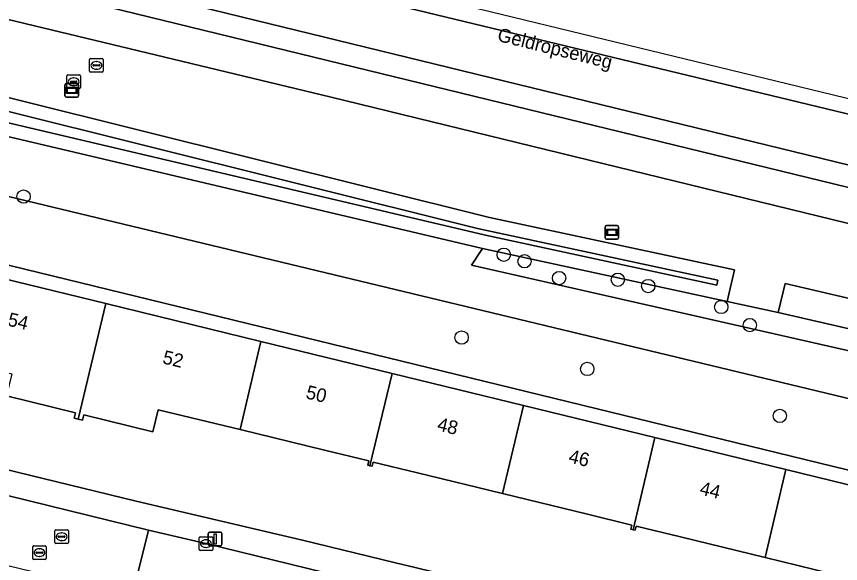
# Model space of a CAD drawing. Extents: x 163266 to 164362, y 381528 to 382286.
# Drawn here: x 163937.9 to 163998.5, y 382207.4 to 382247.6 of the extents above; entities that cross this region are included whole.
import ezdxf

# ---------------------------------------------------------------- set-up
doc = ezdxf.new("R2010")
doc.units = 0
for name, color, linetype in [('IMGEO_Berm_groen', 7, 'Continuous'), ('IMGEO_Boom', 7, 'Continuous'), ('IMGEO_Brandkraan', 7, 'Continuous'), ('IMGEO_Erf', 7, 'Continuous'), ('IMGEO_Fietspad_gesloten', 7, 'Continuous'), ('IMGEO_Groenvoorziening', 7, 'Continuous'), ('IMGEO_Hek', 7, 'Continuous'), ('IMGEO_Kolk', 7, 'Continuous'), ('IMGEO_Lichtmast', 7, 'Continuous'), ('IMGEO_Loofbos', 7, 'Continuous'), ('IMGEO_Muur', 7, 'Continuous'), ('IMGEO_Oever', 7, 'Continuous'), ('IMGEO_Openbare_ruimte_label', 7, 'Continuous'), ('IMGEO_Pand', 7, 'Continuous'), ('IMGEO_Pand_nummerreeks', 7, 'Continuous'), ('IMGEO_Rijbaan_lokaal_open', 7, 'Continuous'), ('IMGEO_Rijbaan_regionaal_gesloten', 7, 'Continuous'), ('IMGEO_Rioolput', 7, 'Continuous'), ('IMGEO_Verklikker', 7, 'Continuous'), ('IMGEO_Voetpad_open', 7, 'Continuous'), ('IMGEO_Waterloop', 7, 'Continuous')]:
    doc.layers.add(name, color=color, linetype=linetype)

msp = doc.modelspace()

# ---------------------------------------------------------------- linework, layer by layer
at = {"layer": 'IMGEO_Berm_groen'}
for points in [[(163816.73, 382281.159), (163816.389, 382279.813), (163827.521, 382277.206), (163827.321, 382276.946), (163937.613, 382250), (163961.804, 382244.085), (164000, 382234.778), (164038.237, 382225.461), (164085.745, 382213.885), (164095.604, 382211.464)], [(164097.499, 382212.661), (164086.093, 382215.385), (164086.094, 382215.423), (164023.537, 382230.699), (163954.469, 382247.54), (163887.583, 382263.885), (163831.738, 382277.478), (163816.73, 382281.159)], [(164094.955, 382208.825), (164084.963, 382211.384), (164037.594, 382222.946), (164000, 382232.123), (163961.079, 382241.623), (163926.309, 382250), (163910.294, 382253.9), (163908.56, 382254.323), (163815.664, 382276.948)], [(163827.813, 382268.559), (163903.688, 382250), (163972.716, 382232.791), (163990.722, 382228.949), (163990.191, 382226.629), (163993.937, 382225.807), (163994.449, 382227.946), (164000, 382226.644), (164034.633, 382218.521)]]:
    msp.add_lwpolyline(points, dxfattribs=at)
at = {"layer": 'IMGEO_Boom'}
for centre in [(163938.469, 382234.33), (163973.757, 382230.061), (163975.283, 382229.578), (163977.826, 382228.344), (163982.143, 382228.221), (163984.382, 382227.759), (163989.746, 382226.218), (163991.846, 382224.887), (163970.664, 382223.973), (163979.901, 382221.664), (163994.05, 382218.217)]:
    msp.add_circle(centre, 0.489, dxfattribs=at)
at = {"layer": 'IMGEO_Brandkraan'}
for p, q in [((163941.651, 382242.336), (163941.651, 382243.188)), ((163941.726, 382243.262), (163942.578, 382243.262)), ((163942.139, 382243.042), (163942.164, 382243.042)), ((163942.652, 382243.188), (163942.652, 382242.336)), ((163941.91, 382242.756), (163941.91, 382242.768)), ((163942.348, 382242.719), (163941.95, 382242.719)), ((163941.953, 382242.805), (163942.351, 382242.805)), ((163942.162, 382242.482), (163942.137, 382242.482)), ((163942.394, 382242.768), (163942.394, 382242.756)), ((163942.578, 382242.262), (163941.726, 382242.262))]:
    msp.add_line(p, q, dxfattribs=at)
for points in [[(163941.651, 382242.336), (163941.651, 382243.188)], [(163941.726, 382243.262), (163942.578, 382243.262)], [(163942.652, 382243.188), (163942.652, 382242.336)], [(163942.578, 382242.262), (163941.726, 382242.262)]]:
    msp.add_lwpolyline(points, dxfattribs=at)
for centre, radius, start, end in [((163941.728, 382243.186), 0.0765, 91.55205, 178.44795), ((163941.728, 382243.186), 0.0765, 91.55205, 178.44795), ((163942.576, 382243.186), 0.0765, 1.55205, 88.44795), ((163942.576, 382243.186), 0.0765, 1.55205, 88.44795), ((163941.728, 382242.338), 0.0765, 181.55205, 268.44795), ((163941.728, 382242.338), 0.0765, 181.55205, 268.44795), ((163941.95, 382242.765), 0.0403, 85.87752, 175.75265), ((163941.947, 382242.755), 0.0366, 178.93798, 274.71019), ((163942.351, 382242.762), 0.043, 264.86636, 352.45326), ((163942.355, 382242.767), 0.0386, 1.73085, 96.63898), ((163942.576, 382242.338), 0.0765, 271.55205, 358.44795), ((163942.576, 382242.338), 0.0765, 271.55205, 358.44795)]:
    msp.add_arc(centre, radius, start, end, dxfattribs=at)
for centre, major_axis, ratio, start_param, end_param in [((163942.138, 382242.762), (-0.387, 0.002), 0.722429, 4.712389, 7.853982), ((163942.163, 382242.762), (-0.39, 0.002), 0.717154, 1.570796, 4.712389)]:
    msp.add_ellipse(centre, major_axis=major_axis, ratio=ratio, start_param=start_param, end_param=end_param, dxfattribs=at)
at = {"layer": 'IMGEO_Erf'}
for points in [[(164134.264, 382181.264), (164033.312, 382205.891), (164000, 382214.018), (163852.505, 382250)], [(163933.121, 382229.239), (163944.503, 382226.463), (163955.906, 382223.681), (163965.552, 382221.329), (163975.216, 382218.972), (163984.873, 382216.624), (163994.487, 382214.272), (164000, 382212.927), (164005.87, 382211.495), (164017.273, 382208.714), (164026.918, 382206.362), (164036.553, 382204.012), (164046.218, 382201.655), (164055.863, 382199.302), (164067.246, 382196.526)], [(163998.97, 382206.357), (163992.963, 382207.819), (163986.744, 382209.333), (163983.483, 382210.127), (163983.407, 382209.816), (163983.259, 382209.852), (163983.095, 382209.892), (163983.171, 382210.202), (163979.904, 382210.998), (163973.679, 382212.513), (163967.413, 382214.039), (163964.16, 382214.831), (163964.084, 382214.52), (163963.926, 382214.559), (163963.773, 382214.596), (163963.848, 382214.906), (163960.584, 382215.701), (163954.385, 382217.21), (163948.371, 382218.675), (163947.975, 382217.052), (163942.894, 382218.303), (163942.796, 382217.907), (163942.491, 382217.983), (163942.186, 382218.058), (163942.274, 382218.446), (163937.215, 382219.685)], [(163935.971, 382214.573), (163946.731, 382211.952), (163957.504, 382209.43), (163958.965, 382209.088), (163965.796, 382207.433), (163967.253, 382207.075), (163976.823, 382204.721), (163978.28, 382204.363), (163985.122, 382202.707), (163997.333, 382199.623), (164008.014, 382197.021), (164009.651, 382196.637), (164018.856, 382194.48), (164020.313, 382194.125), (164027.135, 382192.479), (164028.592, 382192.123), (164038.165, 382189.784), (164039.622, 382189.428), (164046.455, 382187.759), (164047.909, 382187.392), (164058.705, 382184.67), (164069.384, 382182.068)]]:
    msp.add_lwpolyline(points, dxfattribs=at)
at = {"layer": 'IMGEO_Fietspad_gesloten'}
for points in [[(164095.604, 382211.464), (164085.745, 382213.885), (164038.237, 382225.461), (164000, 382234.778), (163961.804, 382244.085), (163937.613, 382250), (163827.321, 382276.946), (163827.232, 382276.842), (163816.304, 382279.477), (163815.664, 382276.948)], [(163815.664, 382276.948), (163908.56, 382254.323), (163910.294, 382253.9), (163926.309, 382250), (163961.079, 382241.623), (164000, 382232.123), (164037.594, 382222.946), (164084.963, 382211.384), (164094.955, 382208.825)]]:
    msp.add_lwpolyline(points, dxfattribs=at)
at = {"layer": 'IMGEO_Groenvoorziening'}
for points in [[(163823.874, 382261.74), (163832.907, 382259.458), (163872.239, 382250), (164000, 382219.278), (164136.238, 382186.518), (164142.104, 382184.986)], [(164166.532, 382183.008), (164097.094, 382200.621), (164061.215, 382209.546), (164059, 382210.047), (164058.643, 382208.424), (164035.325, 382214.144), (164000.002, 382222.808), (163971.388, 382229.279), (163972.208, 382230.508), (163904.766, 382246.403)]]:
    msp.add_lwpolyline(points, dxfattribs=at)
at = {"layer": 'IMGEO_Hek'}
msp.add_lwpolyline([(163971.388, 382229.279), (164000.002, 382222.808), (164035.325, 382214.144)], dxfattribs=at)
at = {"layer": 'IMGEO_Kolk'}
for p, q in [((163951.368, 382208.407), (163951.368, 382209.259)), ((163951.443, 382209.333), (163952.295, 382209.333)), ((163951.856, 382209.113), (163951.881, 382209.113)), ((163952.369, 382209.259), (163952.369, 382208.407)), ((163951.627, 382208.827), (163951.627, 382208.839)), ((163952.065, 382208.79), (163951.667, 382208.79)), ((163951.67, 382208.876), (163952.068, 382208.876)), ((163951.879, 382208.553), (163951.854, 382208.553)), ((163952.111, 382208.839), (163952.111, 382208.827)), ((163952.295, 382208.333), (163951.443, 382208.333))]:
    msp.add_line(p, q, dxfattribs=at)
for points in [[(163951.368, 382208.407), (163951.368, 382209.259)], [(163951.443, 382209.333), (163952.295, 382209.333)], [(163952.369, 382209.259), (163952.369, 382208.407)], [(163952.295, 382208.333), (163951.443, 382208.333)]]:
    msp.add_lwpolyline(points, dxfattribs=at)
for centre, radius, start, end in [((163951.445, 382209.257), 0.0765, 91.55205, 178.44795), ((163951.445, 382209.257), 0.0765, 91.55205, 178.44795), ((163952.293, 382209.257), 0.0765, 1.55205, 88.44795), ((163952.293, 382209.257), 0.0765, 1.55205, 88.44795), ((163951.445, 382208.409), 0.0765, 181.55205, 268.44795), ((163951.445, 382208.409), 0.0765, 181.55205, 268.44795), ((163951.667, 382208.836), 0.0403, 85.87752, 175.75265), ((163951.664, 382208.826), 0.0366, 178.93798, 274.71019), ((163952.068, 382208.833), 0.043, 264.86636, 352.45326), ((163952.072, 382208.838), 0.0386, 1.73085, 96.63898), ((163952.293, 382208.409), 0.0765, 271.55205, 358.44795), ((163952.293, 382208.409), 0.0765, 271.55205, 358.44795)]:
    msp.add_arc(centre, radius, start, end, dxfattribs=at)
for centre, major_axis, ratio, start_param, end_param in [((163951.855, 382208.833), (-0.387, 0.002), 0.722429, 4.712389, 7.853982), ((163951.88, 382208.833), (-0.39, 0.002), 0.717154, 1.570796, 4.712389)]:
    msp.add_ellipse(centre, major_axis=major_axis, ratio=ratio, start_param=start_param, end_param=end_param, dxfattribs=at)
at = {"layer": 'IMGEO_Lichtmast'}
for p, q in [((163952.045, 382208.78), (163952.045, 382209.58)), ((163952.045, 382209.58), (163952.045, 382208.78)), ((163952.145, 382209.68), (163952.935, 382209.68)), ((163952.935, 382209.68), (163952.145, 382209.68)), ((163953.035, 382209.58), (163953.035, 382208.78)), ((163953.035, 382208.78), (163953.035, 382209.58)), ((163952.935, 382208.68), (163952.145, 382208.68)), ((163952.145, 382208.68), (163952.935, 382208.68))]:
    msp.add_line(p, q, dxfattribs=at)
msp.add_lwpolyline([(163952.465, 382209.555), (163952.615, 382209.555), (163952.615, 382208.805), (163952.465, 382208.805), (163952.465, 382209.555)], dxfattribs=at)
for centre, start, end in [((163952.145, 382209.58), 90, 180), ((163952.145, 382209.58), 90, 180), ((163952.935, 382209.58), 0, 90), ((163952.935, 382209.58), 360, 90), ((163952.145, 382208.78), 180, 270), ((163952.145, 382208.78), 180, 270), ((163952.935, 382208.78), 270, 0), ((163952.935, 382208.78), 270, 0)]:
    msp.add_arc(centre, 0.1, start, end, dxfattribs=at)
at = {"layer": 'IMGEO_Loofbos'}
for points in [[(164142.104, 382184.986), (164136.238, 382186.518), (164000, 382219.278), (163872.239, 382250), (163832.907, 382259.458), (163823.874, 382261.74)], [(163817.409, 382251.574), (163819.3, 382251.045), (163819.962, 382253.749), (163820.909, 382257.71), (163830.652, 382255.331), (163852.505, 382250), (164000, 382214.018), (164033.312, 382205.891), (164134.264, 382181.264), (164140.582, 382179.712)]]:
    msp.add_lwpolyline(points, dxfattribs=at)
msp.add_lwpolyline([(164035.617, 382215.341), (164018.577, 382219.845), (164000, 382224.413), (163993.937, 382225.807), (163990.191, 382226.629), (163972.208, 382230.508), (163971.388, 382229.279), (164000.002, 382222.808), (164035.325, 382214.144)], close=True, dxfattribs=at)
at = {"layer": 'IMGEO_Muur'}
msp.add_lwpolyline([(163946.731, 382211.952), (163957.504, 382209.43)], dxfattribs=at)
at = {"layer": 'IMGEO_Oever'}
for points in [[(163826.892, 382265.432), (163847.869, 382260.302), (163889.989, 382250), (163902.877, 382246.848), (163904.766, 382246.403), (163972.208, 382230.508), (163990.191, 382226.629), (163990.722, 382228.949), (163972.716, 382232.791), (163903.688, 382250)], [(163922.095, 382244.38), (163946.192, 382238.373), (163971.831, 382231.981), (163989.501, 382228.188), (163989.422, 382227.818), (163972.428, 382231.484), (163958.066, 382234.869), (163932.961, 382240.785)]]:
    msp.add_lwpolyline(points, dxfattribs=at)
at = {"layer": 'IMGEO_Pand'}
for points in [[(163944.503, 382226.463), (163933.121, 382229.239), (163931.579, 382222.786), (163937.612, 382221.316), (163937.215, 382219.685), (163942.274, 382218.446), (163942.186, 382218.058), (163942.491, 382217.983)], [(163954.385, 382217.21), (163955.906, 382223.681), (163944.503, 382226.463), (163942.491, 382217.983), (163942.796, 382217.907), (163942.894, 382218.303), (163947.975, 382217.052), (163948.371, 382218.675)], [(163954.385, 382217.21), (163960.584, 382215.701), (163963.848, 382214.906), (163963.773, 382214.596), (163963.926, 382214.559), (163965.552, 382221.329), (163955.906, 382223.681)], [(163963.926, 382214.559), (163964.084, 382214.52), (163964.16, 382214.831), (163967.413, 382214.039), (163973.679, 382212.513), (163975.216, 382218.972), (163965.552, 382221.329)], [(163983.259, 382209.852), (163984.873, 382216.624), (163975.216, 382218.972), (163973.679, 382212.513), (163979.904, 382210.998), (163983.171, 382210.202), (163983.095, 382209.892)], [(163983.259, 382209.852), (163983.407, 382209.816), (163983.483, 382210.127), (163986.744, 382209.333), (163992.963, 382207.819), (163994.487, 382214.272), (163984.873, 382216.624)], [(164005.87, 382211.495), (164000, 382212.927), (163994.487, 382214.272), (163992.963, 382207.819), (163998.97, 382206.357), (163998.571, 382204.716), (164000, 382204.363), (164003.643, 382203.462), (164003.561, 382203.091), (164003.831, 382203.026)]]:
    msp.add_lwpolyline(points, close=True, dxfattribs=at)
at = {"layer": 'IMGEO_Rijbaan_lokaal_open'}
for points in [[(163947.637, 382209.835), (163932.888, 382213.459), (163931.692, 382208.593), (163932.431, 382208.4), (163944.694, 382205.452), (163946.457, 382205)], [(163993.571, 382198.644), (163992.893, 382198.806), (163970.464, 382204.278), (163951.868, 382208.832), (163947.637, 382209.835), (163946.457, 382205), (163950.663, 382203.993), (163969.59, 382199.365), (163991.432, 382194.028), (163992.414, 382193.784)]]:
    msp.add_lwpolyline(points, close=True, dxfattribs=at)
at = {"layer": 'IMGEO_Rijbaan_regionaal_gesloten'}
for points in [[(164176.262, 382198.649), (164057.639, 382227.308), (163946.711, 382254.249), (163818.035, 382286.316), (163817.646, 382284.779), (163831.273, 382281.773), (163882.94, 382268.712), (163934.94, 382255.953), (163946.662, 382253.077), (163959.257, 382250.019), (164000.218, 382240.119), (164021.357, 382234.757), (164037.966, 382231.039), (164039.572, 382230.68), (164039.616, 382230.67), (164050.881, 382227.901), (164084.317, 382219.681), (164108.063, 382213.649), (164110.727, 382212.993), (164168.992, 382196.989)], [(163817.646, 382284.779), (163816.73, 382281.159), (163831.738, 382277.478), (163887.583, 382263.885), (163954.469, 382247.54), (164023.537, 382230.699), (164086.094, 382215.423), (164086.093, 382215.385), (164097.499, 382212.661)], [(164168.992, 382196.989), (164110.727, 382212.993), (164108.063, 382213.649), (164084.317, 382219.681), (164050.881, 382227.901), (164039.616, 382230.67), (164039.572, 382230.68), (164037.966, 382231.039), (164021.357, 382234.757), (164000.218, 382240.119), (163959.257, 382250.019), (163946.662, 382253.077), (163934.94, 382255.953), (163882.94, 382268.712), (163831.273, 382281.773), (163817.646, 382284.779)]]:
    msp.add_lwpolyline(points, dxfattribs=at)
at = {"layer": 'IMGEO_Rioolput'}
for p, q in [((163943.32, 382243.542), (163943.32, 382244.394)), ((163943.395, 382244.468), (163944.247, 382244.468)), ((163943.808, 382244.248), (163943.833, 382244.248)), ((163944.321, 382244.394), (163944.321, 382243.542)), ((163943.579, 382243.962), (163943.579, 382243.974)), ((163944.017, 382243.925), (163943.619, 382243.925)), ((163943.622, 382244.011), (163944.02, 382244.011)), ((163943.831, 382243.688), (163943.806, 382243.688)), ((163944.063, 382243.974), (163944.063, 382243.962)), ((163944.247, 382243.468), (163943.395, 382243.468)), ((163940.762, 382208.917), (163940.762, 382209.769)), ((163940.837, 382209.843), (163941.689, 382209.843)), ((163941.25, 382209.623), (163941.275, 382209.623)), ((163941.763, 382209.769), (163941.763, 382208.917)), ((163941.021, 382209.337), (163941.021, 382209.349)), ((163941.459, 382209.3), (163941.061, 382209.3)), ((163941.064, 382209.386), (163941.462, 382209.386)), ((163941.273, 382209.063), (163941.248, 382209.063)), ((163941.505, 382209.349), (163941.505, 382209.337)), ((163939.136, 382207.747), (163939.136, 382208.599)), ((163939.211, 382208.673), (163940.063, 382208.673)), ((163939.624, 382208.453), (163939.649, 382208.453)), ((163940.137, 382208.599), (163940.137, 382207.747)), ((163941.689, 382208.843), (163940.837, 382208.843)), ((163939.395, 382208.167), (163939.395, 382208.179)), ((163939.833, 382208.13), (163939.435, 382208.13)), ((163939.438, 382208.216), (163939.836, 382208.216)), ((163939.647, 382207.893), (163939.622, 382207.893)), ((163939.879, 382208.179), (163939.879, 382208.167)), ((163940.063, 382207.673), (163939.211, 382207.673))]:
    msp.add_line(p, q, dxfattribs=at)
for points in [[(163943.32, 382243.542), (163943.32, 382244.394)], [(163943.395, 382244.468), (163944.247, 382244.468)], [(163944.321, 382244.394), (163944.321, 382243.542)], [(163944.247, 382243.468), (163943.395, 382243.468)], [(163940.762, 382208.917), (163940.762, 382209.769)], [(163940.837, 382209.843), (163941.689, 382209.843)], [(163941.763, 382209.769), (163941.763, 382208.917)], [(163939.136, 382207.747), (163939.136, 382208.599)], [(163939.211, 382208.673), (163940.063, 382208.673)], [(163940.137, 382208.599), (163940.137, 382207.747)], [(163941.689, 382208.843), (163940.837, 382208.843)], [(163940.063, 382207.673), (163939.211, 382207.673)]]:
    msp.add_lwpolyline(points, dxfattribs=at)
for centre, radius, start, end in [((163943.397, 382244.392), 0.0765, 91.55205, 178.44795), ((163943.397, 382244.392), 0.0765, 91.55205, 178.44795), ((163944.245, 382244.392), 0.0765, 1.55205, 88.44795), ((163944.245, 382244.392), 0.0765, 1.55205, 88.44795), ((163943.397, 382243.544), 0.0765, 181.55205, 268.44795), ((163943.397, 382243.544), 0.0765, 181.55205, 268.44795), ((163943.619, 382243.971), 0.0403, 85.87752, 175.75265), ((163943.616, 382243.961), 0.0366, 178.93798, 274.71019), ((163944.02, 382243.968), 0.043, 264.86636, 352.45326), ((163944.024, 382243.973), 0.0386, 1.73085, 96.63898), ((163944.245, 382243.544), 0.0765, 271.55205, 358.44795), ((163944.245, 382243.544), 0.0765, 271.55205, 358.44795), ((163940.839, 382209.767), 0.0765, 91.55205, 178.44795), ((163940.839, 382209.767), 0.0765, 91.55205, 178.44795), ((163941.687, 382209.767), 0.0765, 1.55205, 88.44795), ((163941.687, 382209.767), 0.0765, 1.55205, 88.44795), ((163941.061, 382209.346), 0.0403, 85.87752, 175.75265), ((163941.058, 382209.336), 0.0366, 178.93798, 274.71019), ((163941.462, 382209.343), 0.043, 264.86636, 352.45326), ((163941.466, 382209.348), 0.0386, 1.73085, 96.63898), ((163939.213, 382208.597), 0.0765, 91.55205, 178.44795), ((163939.213, 382208.597), 0.0765, 91.55205, 178.44795), ((163940.061, 382208.597), 0.0765, 1.55205, 88.44795), ((163940.061, 382208.597), 0.0765, 1.55205, 88.44795), ((163940.839, 382208.919), 0.0765, 181.55205, 268.44795), ((163940.839, 382208.919), 0.0765, 181.55205, 268.44795), ((163941.687, 382208.919), 0.0765, 271.55205, 358.44795), ((163941.687, 382208.919), 0.0765, 271.55205, 358.44795), ((163939.435, 382208.176), 0.0403, 85.87752, 175.75265), ((163939.432, 382208.166), 0.0366, 178.93798, 274.71019), ((163939.836, 382208.173), 0.043, 264.86636, 352.45326), ((163939.84, 382208.178), 0.0386, 1.73085, 96.63898), ((163939.213, 382207.749), 0.0765, 181.55205, 268.44795), ((163939.213, 382207.749), 0.0765, 181.55205, 268.44795), ((163940.061, 382207.749), 0.0765, 271.55205, 358.44795), ((163940.061, 382207.749), 0.0765, 271.55205, 358.44795)]:
    msp.add_arc(centre, radius, start, end, dxfattribs=at)
for centre, major_axis, ratio, start_param, end_param in [((163943.807, 382243.968), (-0.387, 0.002), 0.722429, 4.712389, 7.853982), ((163943.832, 382243.968), (-0.39, 0.002), 0.717154, 1.570796, 4.712389), ((163941.249, 382209.343), (-0.387, 0.002), 0.722429, 4.712389, 7.853982), ((163941.274, 382209.343), (-0.39, 0.002), 0.717154, 1.570796, 4.712389), ((163939.623, 382208.173), (-0.387, 0.002), 0.722429, 4.712389, 7.853982), ((163939.648, 382208.173), (-0.39, 0.002), 0.717154, 1.570796, 4.712389)]:
    msp.add_ellipse(centre, major_axis=major_axis, ratio=ratio, start_param=start_param, end_param=end_param, dxfattribs=at)
at = {"layer": 'IMGEO_Verklikker'}
for p, q in [((163941.511, 382241.738), (163941.511, 382242.538)), ((163941.511, 382242.538), (163941.511, 382241.738)), ((163941.611, 382242.638), (163942.401, 382242.638)), ((163942.401, 382242.638), (163941.611, 382242.638)), ((163942.501, 382242.538), (163942.501, 382241.738)), ((163942.501, 382241.738), (163942.501, 382242.538)), ((163942.401, 382241.638), (163941.611, 382241.638)), ((163941.611, 382241.638), (163942.401, 382241.638)), ((163981.207, 382231.3), (163981.207, 382232.1)), ((163981.207, 382232.1), (163981.207, 382231.3)), ((163981.307, 382232.2), (163982.097, 382232.2)), ((163982.097, 382232.2), (163981.307, 382232.2)), ((163982.197, 382232.1), (163982.197, 382231.3)), ((163982.197, 382231.3), (163982.197, 382232.1)), ((163982.097, 382231.2), (163981.307, 382231.2)), ((163981.307, 382231.2), (163982.097, 382231.2))]:
    msp.add_line(p, q, dxfattribs=at)
for points in [[(163941.612, 382242.37), (163942.4, 382242.37), (163942.4, 382241.906), (163941.612, 382241.906), (163941.612, 382242.37)], [(163941.677, 382242.305), (163941.677, 382241.971), (163942.335, 382241.971), (163942.335, 382242.305), (163941.677, 382242.305)], [(163981.308, 382231.932), (163982.096, 382231.932), (163982.096, 382231.468), (163981.308, 382231.468), (163981.308, 382231.932)], [(163981.373, 382231.867), (163981.373, 382231.533), (163982.031, 382231.533), (163982.031, 382231.867), (163981.373, 382231.867)]]:
    msp.add_lwpolyline(points, dxfattribs=at)
for centre, start, end in [((163941.611, 382242.538), 90, 180), ((163941.611, 382242.538), 90, 180), ((163942.401, 382242.538), 0, 90), ((163942.401, 382242.538), 360, 90), ((163941.611, 382241.738), 180, 270), ((163941.611, 382241.738), 180, 270), ((163942.401, 382241.738), 270, 0), ((163942.401, 382241.738), 270, 0), ((163981.307, 382232.1), 90, 180), ((163981.307, 382232.1), 90, 180), ((163982.097, 382232.1), 0, 90), ((163982.097, 382232.1), 360, 90), ((163981.307, 382231.3), 180, 270), ((163981.307, 382231.3), 180, 270), ((163982.097, 382231.3), 270, 0), ((163982.097, 382231.3), 270, 0)]:
    msp.add_arc(centre, 0.1, start, end, dxfattribs=at)
at = {"layer": 'IMGEO_Voetpad_open'}
for points in [[(163997.333, 382199.623), (163985.122, 382202.707), (163978.28, 382204.363), (163976.823, 382204.721), (163967.253, 382207.075), (163965.796, 382207.433), (163958.965, 382209.088), (163957.504, 382209.43), (163946.731, 382211.952), (163935.971, 382214.573)], [(163932.888, 382213.459), (163947.637, 382209.835), (163951.868, 382208.832), (163970.464, 382204.278), (163992.893, 382198.806), (163993.571, 382198.644), (164000, 382197.076), (164009.119, 382194.852), (164010.84, 382194.429), (164030.724, 382189.597), (164051.633, 382184.501), (164054.512, 382183.806), (164071.318, 382179.688), (164074.461, 382178.912), (164093.411, 382174.302), (164114.312, 382169.171), (164121.017, 382167.561), (164121.171, 382168.134)]]:
    msp.add_lwpolyline(points, dxfattribs=at)
at = {"layer": 'IMGEO_Waterloop'}
for points in [[(163932.961, 382240.785), (163958.066, 382234.869), (163972.428, 382231.484), (163989.422, 382227.818), (163989.501, 382228.188), (163971.831, 382231.981), (163946.192, 382238.373), (163922.095, 382244.38)], [(164000, 382226.644), (163994.449, 382227.946), (163993.937, 382225.807), (164000, 382224.413), (164018.577, 382219.845), (164035.617, 382215.341), (164036.134, 382217.282)]]:
    msp.add_lwpolyline(points, dxfattribs=at)

# ---------------------------------------------------------------- texts
at = {"layer": 'IMGEO_Openbare_ruimte_label'}
msp.add_text('Geldropseweg', height=1, rotation=346.04718, dxfattribs=at).set_placement((163973.227, 382245.779))
at = {"layer": 'IMGEO_Pand_nummerreeks'}
for s, rotation, p in [('54', 346.29466, (163937.233, 382224.867)), ('52', 346.29408, (163948.623, 382222.089)), ('50', 346.28989, (163959.153, 382219.52)), ('48', 346.29481, (163968.808, 382217.165)), ('46', 346.29796, (163978.466, 382214.811)), ('44', 346.2881, (163988.1, 382212.461))]:
    msp.add_text(s, height=1, rotation=rotation, dxfattribs=at).set_placement(p)

doc.saveas('drawing.dxf')
